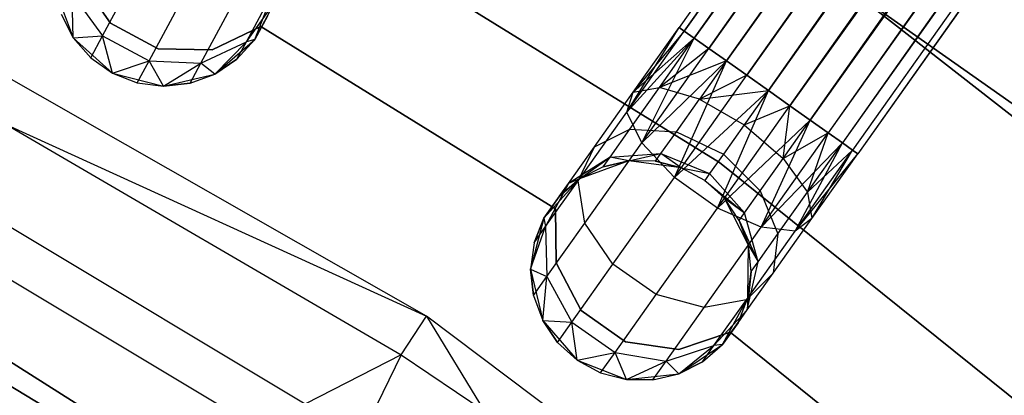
# Model space of a CAD drawing. Extents: x -189 to 189, y -189 to 189.
# Tile 269 of 338: x 18.19 to 27.12, y 32.47 to 35.88. Entities that reach past the tile are written whole.
import ezdxf

# ---------------------------------------------------------------- set-up
doc = ezdxf.new("R2010")
doc.units = 0
doc.header["$LTSCALE"] = 25.4
doc.layers.get('0').update_dxf_attribs({"linetype": 'CONTINUOUS'})

# ---------------------------------------------------------------- blocks, each defined once
blk = doc.blocks.new('NL2500012474_STL')
at = {"color": 0}
for p, q in [((287.839, 138.0912, 177.3795), (215.4777, 35.8694, 177.6205)), ((287.839, 138.0912, 177.3795), (215.4777, 35.8694, 177.3795)), ((287.839, 138.0912, 177.3795), (215.4777, 35.8694, 177.6205)), ((287.839, 138.0912, 177.3795), (215.4777, 35.8694, 177.3795)), ((215.5247, 35.836, 177.1454), (287.839, 138.0912, 177.3795)), ((215.5247, 35.836, 177.1454), (287.839, 138.0912, 177.3795)), ((215.6162, 35.7713, 176.9319), (287.839, 138.0912, 177.3795)), ((215.6162, 35.7713, 176.9319), (287.839, 138.0912, 177.3795)), ((287.8861, 138.0579, 177.8546), (215.4777, 35.8694, 177.6205)), ((287.8861, 138.0579, 177.8546), (215.4777, 35.8694, 177.6205)), ((287.8861, 138.0579, 177.8546), (215.5247, 35.836, 177.8546)), ((287.8861, 138.0579, 177.8546), (215.5247, 35.836, 177.8546)), ((287.8861, 138.0579, 177.8546), (215.6162, 35.7713, 178.0681)), ((287.8861, 138.0579, 177.8546), (215.6162, 35.7713, 178.0681)), ((215.6162, 35.7713, 176.9319), (287.9775, 137.9931, 176.9319)), ((215.6162, 35.7713, 176.9319), (287.9775, 137.9931, 176.9319)), ((215.7467, 35.6789, 176.7515), (287.9775, 137.9931, 176.9319)), ((215.7467, 35.6789, 176.7515), (287.9775, 137.9931, 176.9319)), ((215.9086, 35.5643, 176.6146), (287.9775, 137.9931, 176.9319)), ((215.9086, 35.5643, 176.6146), (287.9775, 137.9931, 176.9319)), ((288.108, 137.9008, 178.2485), (215.6162, 35.7713, 178.0681)), ((288.108, 137.9008, 178.2485), (215.6162, 35.7713, 178.0681)), ((288.108, 137.9008, 178.2485), (215.7467, 35.6789, 178.2485)), ((288.108, 137.9008, 178.2485), (215.7467, 35.6789, 178.2485)), ((288.27, 137.7861, 176.6146), (215.9086, 35.5643, 176.6146)), ((288.27, 137.7861, 176.6146), (215.9086, 35.5643, 176.6146)), ((216.0926, 35.4341, 176.5291), (288.27, 137.7861, 176.6146)), ((216.0926, 35.4341, 176.5291), (288.27, 137.7861, 176.6146)), ((216.2879, 35.2958, 176.5), (288.27, 137.7861, 176.6146)), ((216.2879, 35.2958, 176.5), (288.27, 137.7861, 176.6146)), ((288.4539, 137.6559, 178.4709), (215.7467, 35.6789, 178.2485)), ((288.4539, 137.6559, 178.4709), (215.7467, 35.6789, 178.2485)), ((288.4539, 137.6559, 178.4709), (215.9086, 35.5643, 178.3855)), ((288.4539, 137.6559, 178.4709), (215.9086, 35.5643, 178.3855)), ((288.4539, 137.6559, 178.4709), (216.0926, 35.4341, 178.4709)), ((288.4539, 137.6559, 178.4709), (216.0926, 35.4341, 178.4709)), ((288.6493, 137.5177, 178.5), (216.2879, 35.2958, 178.5)), ((288.6493, 137.5177, 178.5), (216.2879, 35.2958, 178.5)), ((216.2879, 35.2958, 176.5), (288.6493, 137.5177, 176.5)), ((216.2879, 35.2958, 176.5), (288.6493, 137.5177, 176.5)), ((216.4832, 35.1575, 176.5291), (288.6493, 137.5177, 176.5)), ((216.4832, 35.1575, 176.5291), (288.6493, 137.5177, 176.5)), ((216.6672, 35.0273, 176.6146), (288.6493, 137.5177, 176.5)), ((216.6672, 35.0273, 176.6146), (288.6493, 137.5177, 176.5)), ((288.8446, 137.3794, 178.4709), (216.4832, 35.1575, 178.4709)), ((288.8446, 137.3794, 178.4709), (216.4832, 35.1575, 178.4709)), ((289.0286, 137.2491, 176.6146), (216.6672, 35.0273, 176.6146)), ((289.0286, 137.2491, 176.6146), (216.6672, 35.0273, 176.6146)), ((289.0286, 137.2491, 176.6146), (216.8291, 34.9127, 176.7515)), ((289.0286, 137.2491, 176.6146), (216.8291, 34.9127, 176.7515)), ((289.0286, 137.2491, 176.6146), (216.9596, 34.8203, 176.9319)), ((289.0286, 137.2491, 176.6146), (216.9596, 34.8203, 176.9319)), ((289.1905, 137.1345, 178.2485), (216.4832, 35.1575, 178.4709)), ((289.1905, 137.1345, 178.2485), (216.4832, 35.1575, 178.4709)), ((289.1905, 137.1345, 178.2485), (216.6672, 35.0273, 178.3855)), ((289.1905, 137.1345, 178.2485), (216.6672, 35.0273, 178.3855)), ((289.1905, 137.1345, 178.2485), (216.8291, 34.9127, 178.2485)), ((289.1905, 137.1345, 178.2485), (216.8291, 34.9127, 178.2485)), ((289.321, 137.0421, 176.9319), (216.9596, 34.8203, 176.9319)), ((289.321, 137.0421, 176.9319), (216.9596, 34.8203, 176.9319)), ((289.321, 137.0421, 176.9319), (217.0511, 34.7556, 177.1454)), ((289.321, 137.0421, 176.9319), (217.0511, 34.7556, 177.1454)), ((289.321, 137.0421, 176.9319), (217.0981, 34.7222, 177.3795)), ((289.321, 137.0421, 176.9319), (217.0981, 34.7222, 177.3795)), ((289.4124, 136.9774, 177.8546), (216.8291, 34.9127, 178.2485)), ((289.4124, 136.9774, 177.8546), (216.8291, 34.9127, 178.2485)), ((289.4124, 136.9774, 177.8546), (216.9596, 34.8203, 178.0681)), ((289.4124, 136.9774, 177.8546), (216.9596, 34.8203, 178.0681)), ((289.4124, 136.9774, 177.8546), (217.0511, 34.7556, 177.8546)), ((289.4124, 136.9774, 177.8546), (217.0511, 34.7556, 177.8546)), ((289.4595, 136.9441, 177.3795), (217.0511, 34.7556, 177.8546)), ((289.4595, 136.9441, 177.3795), (217.0511, 34.7556, 177.8546)), ((289.4595, 136.9441, 177.3795), (217.0981, 34.7222, 177.3795)), ((289.4595, 136.9441, 177.3795), (217.0981, 34.7222, 177.6205)), ((289.4595, 136.9441, 177.3795), (217.0981, 34.7222, 177.3795)), ((289.4595, 136.9441, 177.3795), (217.0981, 34.7222, 177.6205)), ((219.1571, 34.7097, 186), (214.7695, 37.8123, 186)), ((214.7695, 37.8123, 187), (219.1571, 34.7097, 187)), ((219.1571, 34.7097, 186), (214.7695, 37.8123, 186)), ((214.7695, 37.8123, 187), (219.1571, 34.7097, 187)), ((211.3999, 37.3929, 186), (215.8436, 34.6414, 186)), ((215.8436, 34.6414, 178.5), (211.3999, 37.3929, 178.5)), ((215.8436, 34.6414, 178.5), (211.3999, 37.3929, 178.5)), ((211.3999, 37.3929, 186), (215.8436, 34.6414, 186)), ((220.7929, 33.2652, 186), (216.5676, 36.5755, 186)), ((216.5676, 36.5755, 178.5), (220.7929, 33.2652, 178.5)), ((220.7929, 33.2652, 186), (216.5676, 36.5755, 186)), ((216.5676, 36.5755, 178.5), (220.7929, 33.2652, 178.5)), ((210.2511, 35.7919, 178.3631), (210.5557, 36.3593, 177.3992)), ((210.2511, 35.7919, 178.3631), (210.5557, 36.3593, 177.3992)), ((210.0439, 36.3096, 185), (210.3233, 35.9076, 185)), ((210.3233, 35.9076, 183), (210.0439, 36.3096, 183)), ((210.3233, 35.9076, 183), (210.0439, 36.3096, 183)), ((210.0439, 36.3096, 185), (210.3233, 35.9076, 185)), ((209.8204, 36.2237, 185), (209.9859, 35.7746, 185)), ((209.8204, 36.2237, 185), (209.9859, 35.7746, 185)), ((209.9859, 35.7746, 179.5), (209.9749, 36.1734, 178.4482)), ((209.9749, 36.1734, 178.4482), (210.2511, 35.7919, 178.3631)), ((209.9859, 35.7746, 179.5), (209.9749, 36.1734, 178.4482)), ((209.9749, 36.1734, 178.4482), (210.2511, 35.7919, 178.3631)), ((211.5551, 35.738, 178.599), (211.7965, 36.1877, 177.8351)), ((211.5551, 35.738, 178.599), (211.7965, 36.1877, 177.8351)), ((211.6318, 35.759, 185), (211.8058, 36.2049, 185)), ((211.6318, 35.759, 185), (211.8058, 36.2049, 185)), ((210.6727, 35.5654, 178.3631), (210.9774, 36.1328, 177.3992)), ((210.6727, 35.5654, 178.3631), (210.9774, 36.1328, 177.3992)), ((211.1433, 35.546, 178.4482), (211.4252, 36.0709, 177.5565)), ((211.1433, 35.546, 178.4482), (211.4252, 36.0709, 177.5565)), ((211.5551, 35.738, 178.599), (211.8136, 36.0974, 178.7808)), ((211.5551, 35.738, 178.599), (211.8136, 36.0974, 178.7808)), ((211.6318, 35.759, 179.5), (211.8136, 36.0974, 178.7808)), ((211.6318, 35.759, 179.5), (211.8136, 36.0974, 178.7808)), ((209.8759, 35.9891, 179.5), (209.9859, 35.7746, 185)), ((209.8759, 35.9891, 179.5), (209.9859, 35.7746, 179.5)), ((209.8759, 35.9891, 179.5), (209.9859, 35.7746, 185)), ((209.8759, 35.9891, 179.5), (209.9859, 35.7746, 179.5)), ((210.3233, 35.9076, 185), (210.3233, 35.9076, 183)), ((210.3233, 35.9076, 185), (210.3233, 35.9076, 183)), ((210.3233, 35.9076, 185), (210.7547, 35.676, 185)), ((210.7547, 35.676, 183), (210.3233, 35.9076, 183)), ((210.7547, 35.676, 183), (210.3233, 35.9076, 183)), ((210.3233, 35.9076, 185), (210.7547, 35.676, 185)), ((211.7459, 35.9714, 179.5), (211.6318, 35.759, 185)), ((211.7459, 35.9714, 179.5), (211.6318, 35.759, 185)), ((211.2442, 35.6651, 185), (211.6853, 35.8774, 185)), ((211.6853, 35.8774, 183), (211.2442, 35.6651, 183)), ((211.6853, 35.8774, 183), (211.2442, 35.6651, 183)), ((211.2442, 35.6651, 185), (211.6853, 35.8774, 185)), ((211.6853, 35.8774, 185), (211.6853, 35.8774, 183)), ((211.6853, 35.8774, 185), (214.3577, 34.2229, 185)), ((214.3577, 34.2229, 183), (211.6853, 35.8774, 183)), ((211.6853, 35.8774, 185), (211.6853, 35.8774, 183)), ((214.3577, 34.2229, 183), (211.6853, 35.8774, 183)), ((211.6853, 35.8774, 185), (214.3577, 34.2229, 185)), ((215.0041, 35.1006, 177.3246), (215.4777, 35.8694, 177.3795)), ((215.0041, 35.1006, 177.3246), (215.4777, 35.8694, 177.3795)), ((215.0041, 35.1006, 177.3246), (215.5247, 35.836, 177.1454)), ((215.0041, 35.1006, 177.3246), (215.5247, 35.836, 177.1454)), ((215.0621, 35.2823, 177.7636), (215.4777, 35.8694, 177.3795)), ((215.0621, 35.2823, 177.7636), (215.4777, 35.8694, 177.6205)), ((215.0621, 35.2823, 177.7636), (215.4777, 35.8694, 177.3795)), ((215.0621, 35.2823, 177.7636), (215.4777, 35.8694, 177.6205)), ((215.5247, 35.836, 177.8546), (215.0621, 35.2823, 177.7636)), ((215.5247, 35.836, 177.8546), (215.0621, 35.2823, 177.7636)), ((215.4777, 35.8694, 177.3795), (215.5247, 35.836, 177.1454)), ((215.5247, 35.836, 177.8546), (215.4777, 35.8694, 177.6205)), ((215.5247, 35.836, 177.8546), (215.4777, 35.8694, 177.6205)), ((215.4777, 35.8694, 177.3795), (215.5247, 35.836, 177.1454)), ((215.5247, 35.836, 177.1454), (215.6162, 35.7713, 176.9319)), ((215.6162, 35.7713, 178.0681), (215.5247, 35.836, 177.8546)), ((215.6162, 35.7713, 178.0681), (215.5247, 35.836, 177.8546)), ((215.5247, 35.836, 177.1454), (215.6162, 35.7713, 176.9319)), ((213.1879, 33.2466, 149), (208.8477, 35.7255, 149)), ((213.1879, 33.2466, 149), (208.8477, 35.7255, 149)), ((209.9859, 35.7746, 179.5), (210.2511, 35.7919, 178.3631)), ((209.9859, 35.7746, 179.5), (210.2511, 35.7919, 178.3631)), ((209.9859, 35.7746, 185), (210.3412, 35.4538, 185)), ((209.9859, 35.7746, 179.5), (209.9859, 35.7746, 185)), ((209.9859, 35.7746, 179.5), (209.9859, 35.7746, 185)), ((209.9859, 35.7746, 179.5), (210.1441, 35.5926, 179.5)), ((210.1441, 35.5926, 179.5), (209.9859, 35.7746, 185)), ((210.1441, 35.5926, 179.5), (209.9859, 35.7746, 185)), ((209.9859, 35.7746, 185), (210.3412, 35.4538, 185)), ((209.9859, 35.7746, 179.5), (210.1441, 35.5926, 179.5)), ((210.1441, 35.5926, 179.5), (210.2511, 35.7919, 178.3631)), ((210.1441, 35.5926, 179.5), (210.2511, 35.7919, 178.3631)), ((210.3412, 35.4538, 179.5), (210.2511, 35.7919, 178.3631)), ((210.2511, 35.7919, 178.3631), (210.6727, 35.5654, 178.3631)), ((210.3412, 35.4538, 179.5), (210.2511, 35.7919, 178.3631)), ((210.2511, 35.7919, 178.3631), (210.6727, 35.5654, 178.3631)), ((211.1433, 35.546, 178.4482), (211.5551, 35.738, 178.599)), ((211.1433, 35.546, 178.4482), (211.5551, 35.738, 178.599)), ((211.2706, 35.445, 185), (211.6318, 35.759, 185)), ((211.2706, 35.445, 185), (211.6318, 35.759, 185)), ((211.2706, 35.445, 179.5), (211.5551, 35.738, 178.599)), ((211.2706, 35.445, 179.5), (211.5551, 35.738, 178.599)), ((211.4703, 35.5801, 179.5), (211.6318, 35.759, 185)), ((211.4703, 35.5801, 179.5), (211.6318, 35.759, 179.5)), ((211.4703, 35.5801, 179.5), (211.6318, 35.759, 185)), ((211.4703, 35.5801, 179.5), (211.6318, 35.759, 179.5)), ((211.4703, 35.5801, 179.5), (211.5551, 35.738, 178.599)), ((211.4703, 35.5801, 179.5), (211.5551, 35.738, 178.599)), ((211.6318, 35.759, 179.5), (211.5551, 35.738, 178.599)), ((211.6318, 35.759, 179.5), (211.5551, 35.738, 178.599)), ((211.6318, 35.759, 179.5), (211.6318, 35.759, 185)), ((211.6318, 35.759, 179.5), (211.6318, 35.759, 185)), ((215.0041, 35.1006, 177.3246), (215.6162, 35.7713, 176.9319)), ((215.0041, 35.1006, 177.3246), (215.6162, 35.7713, 176.9319)), ((215.6162, 35.7713, 178.0681), (215.0621, 35.2823, 177.7636)), ((215.6162, 35.7713, 178.0681), (215.0621, 35.2823, 177.7636)), ((215.139, 34.8205, 176.9607), (215.6162, 35.7713, 176.9319)), ((215.139, 34.8205, 176.9607), (215.6162, 35.7713, 176.9319)), ((215.2996, 35.324, 178.1771), (215.6162, 35.7713, 178.0681)), ((215.2996, 35.324, 178.1771), (215.6162, 35.7713, 178.0681)), ((215.6162, 35.7713, 176.9319), (215.7467, 35.6789, 176.7515)), ((215.7467, 35.6789, 178.2485), (215.6162, 35.7713, 178.0681)), ((215.7467, 35.6789, 178.2485), (215.6162, 35.7713, 178.0681)), ((215.6162, 35.7713, 176.9319), (215.7467, 35.6789, 176.7515)), ((210.7547, 35.676, 185), (210.7547, 35.676, 183)), ((210.7547, 35.676, 185), (210.7547, 35.676, 183)), ((210.7547, 35.676, 185), (211.2442, 35.6651, 185)), ((211.2442, 35.6651, 183), (210.7547, 35.676, 183)), ((211.2442, 35.6651, 183), (210.7547, 35.676, 183)), ((210.7547, 35.676, 185), (211.2442, 35.6651, 185)), ((211.2442, 35.6651, 185), (211.2442, 35.6651, 183)), ((211.2442, 35.6651, 185), (211.2442, 35.6651, 183)), ((215.139, 34.8205, 176.9607), (215.7467, 35.6789, 176.7515)), ((215.139, 34.8205, 176.9607), (215.7467, 35.6789, 176.7515)), ((215.7467, 35.6789, 178.2485), (215.2996, 35.324, 178.1771)), ((215.7467, 35.6789, 178.2485), (215.2996, 35.324, 178.1771)), ((215.7467, 35.6789, 176.7515), (215.9086, 35.5643, 176.6146)), ((215.9086, 35.5643, 178.3855), (215.7467, 35.6789, 178.2485)), ((215.9086, 35.5643, 178.3855), (215.7467, 35.6789, 178.2485)), ((215.7467, 35.6789, 176.7515), (215.9086, 35.5643, 176.6146)), ((210.1441, 35.5926, 179.5), (210.3412, 35.4538, 185)), ((210.1441, 35.5926, 179.5), (210.3412, 35.4538, 185)), ((210.1441, 35.5926, 179.5), (210.3412, 35.4538, 179.5)), ((210.1441, 35.5926, 179.5), (210.3412, 35.4538, 179.5)), ((210.3412, 35.4538, 179.5), (210.6727, 35.5654, 178.3631)), ((210.3412, 35.4538, 179.5), (210.6727, 35.5654, 178.3631)), ((210.5658, 35.3662, 179.5), (210.6727, 35.5654, 178.3631)), ((210.5658, 35.3662, 179.5), (210.6727, 35.5654, 178.3631)), ((210.8048, 35.3349, 179.5), (210.6727, 35.5654, 178.3631)), ((210.6727, 35.5654, 178.3631), (211.1433, 35.546, 178.4482)), ((210.8048, 35.3349, 179.5), (210.6727, 35.5654, 178.3631)), ((210.6727, 35.5654, 178.3631), (211.1433, 35.546, 178.4482)), ((210.8048, 35.3349, 179.5), (211.1433, 35.546, 178.4482)), ((210.8048, 35.3349, 179.5), (211.1433, 35.546, 178.4482)), ((211.0444, 35.3617, 179.5), (211.1433, 35.546, 178.4482)), ((211.0444, 35.3617, 179.5), (211.1433, 35.546, 178.4482)), ((211.2706, 35.445, 179.5), (211.1433, 35.546, 178.4482)), ((211.2706, 35.445, 179.5), (211.1433, 35.546, 178.4482)), ((211.2706, 35.445, 179.5), (211.4703, 35.5801, 179.5)), ((211.4703, 35.5801, 179.5), (211.2706, 35.445, 185)), ((211.4703, 35.5801, 179.5), (211.2706, 35.445, 185)), ((211.2706, 35.445, 179.5), (211.4703, 35.5801, 179.5)), ((215.139, 34.8205, 176.9607), (215.9086, 35.5643, 176.6146)), ((215.139, 34.8205, 176.9607), (215.9086, 35.5643, 176.6146)), ((215.9086, 35.5643, 178.3855), (215.2996, 35.324, 178.1771)), ((215.9086, 35.5643, 178.3855), (215.2996, 35.324, 178.1771)), ((215.4357, 34.5061, 176.7552), (215.9086, 35.5643, 176.6146)), ((215.4357, 34.5061, 176.7552), (215.9086, 35.5643, 176.6146)), ((215.9086, 35.5643, 178.3855), (215.6622, 35.2162, 178.4703)), ((215.9086, 35.5643, 178.3855), (215.6622, 35.2162, 178.4703)), ((215.9086, 35.5643, 176.6146), (216.0926, 35.4341, 176.5291)), ((216.0926, 35.4341, 178.4709), (215.9086, 35.5643, 178.3855)), ((216.0926, 35.4341, 178.4709), (215.9086, 35.5643, 178.3855)), ((215.9086, 35.5643, 176.6146), (216.0926, 35.4341, 176.5291)), ((210.3412, 35.4538, 185), (210.8048, 35.3349, 185)), ((210.3412, 35.4538, 185), (210.8048, 35.3349, 185)), ((210.3412, 35.4538, 185), (210.5658, 35.3662, 179.5)), ((210.3412, 35.4538, 179.5), (210.3412, 35.4538, 185)), ((210.3412, 35.4538, 179.5), (210.3412, 35.4538, 185)), ((210.3412, 35.4538, 179.5), (210.5658, 35.3662, 179.5)), ((210.3412, 35.4538, 185), (210.5658, 35.3662, 179.5)), ((210.3412, 35.4538, 179.5), (210.5658, 35.3662, 179.5)), ((210.8048, 35.3349, 185), (211.2706, 35.445, 185)), ((210.8048, 35.3349, 185), (211.2706, 35.445, 185)), ((211.0444, 35.3617, 179.5), (211.2706, 35.445, 185)), ((211.0444, 35.3617, 179.5), (211.2706, 35.445, 179.5)), ((211.0444, 35.3617, 179.5), (211.2706, 35.445, 185)), ((211.0444, 35.3617, 179.5), (211.2706, 35.445, 179.5)), ((211.2706, 35.445, 179.5), (211.2706, 35.445, 185)), ((211.2706, 35.445, 179.5), (211.2706, 35.445, 185)), ((210.5658, 35.3662, 179.5), (210.8048, 35.3349, 185)), ((210.5658, 35.3662, 179.5), (210.8048, 35.3349, 179.5)), ((210.5658, 35.3662, 179.5), (210.8048, 35.3349, 185)), ((210.5658, 35.3662, 179.5), (210.8048, 35.3349, 179.5)), ((210.8048, 35.3349, 179.5), (211.0444, 35.3617, 179.5)), ((211.0444, 35.3617, 179.5), (210.8048, 35.3349, 185)), ((211.0444, 35.3617, 179.5), (210.8048, 35.3349, 185)), ((210.8048, 35.3349, 179.5), (211.0444, 35.3617, 179.5)), ((215.4357, 34.5061, 176.7552), (216.0926, 35.4341, 176.5291)), ((215.4357, 34.5061, 176.7552), (216.0926, 35.4341, 176.5291)), ((216.0926, 35.4341, 178.4709), (215.6622, 35.2162, 178.4703)), ((216.0926, 35.4341, 178.4709), (215.6622, 35.2162, 178.4703)), ((216.0926, 35.4341, 176.5291), (216.2879, 35.2958, 176.5)), ((216.2879, 35.2958, 178.5), (216.0926, 35.4341, 178.4709)), ((216.2879, 35.2958, 178.5), (216.0926, 35.4341, 178.4709)), ((216.0926, 35.4341, 176.5291), (216.2879, 35.2958, 176.5)), ((210.8048, 35.3349, 179.5), (210.8048, 35.3349, 185)), ((210.8048, 35.3349, 179.5), (210.8048, 35.3349, 185)), ((214.7098, 34.7847, 178.171), (215.0621, 35.2823, 177.7636)), ((214.7098, 34.7847, 178.171), (215.0621, 35.2823, 177.7636)), ((215.0041, 35.1006, 177.3246), (215.0621, 35.2823, 177.7636)), ((215.0041, 35.1006, 177.3246), (215.0621, 35.2823, 177.7636)), ((215.0312, 34.9449, 178.4875), (215.2996, 35.324, 178.1771)), ((215.0312, 34.9449, 178.4875), (215.2996, 35.324, 178.1771)), ((215.0621, 35.2823, 177.7636), (215.2996, 35.324, 178.1771)), ((215.0621, 35.2823, 177.7636), (215.2996, 35.324, 178.1771)), ((215.6622, 35.2162, 178.4703), (215.2996, 35.324, 178.1771)), ((215.6622, 35.2162, 178.4703), (215.2996, 35.324, 178.1771)), ((215.4357, 34.5061, 176.7552), (216.2879, 35.2958, 176.5)), ((215.4357, 34.5061, 176.7552), (216.2879, 35.2958, 176.5)), ((215.6622, 35.2162, 178.4703), (216.2879, 35.2958, 178.5)), ((215.6622, 35.2162, 178.4703), (216.2879, 35.2958, 178.5)), ((215.8263, 34.2296, 176.7552), (216.2879, 35.2958, 176.5)), ((215.8263, 34.2296, 176.7552), (216.2879, 35.2958, 176.5)), ((216.2879, 35.2958, 178.5), (216.0668, 34.9835, 178.5761)), ((216.2879, 35.2958, 178.5), (216.0668, 34.9835, 178.5761)), ((216.4832, 35.1575, 178.4709), (216.2879, 35.2958, 178.5)), ((216.2879, 35.2958, 176.5), (216.4832, 35.1575, 176.5291)), ((216.4832, 35.1575, 178.4709), (216.2879, 35.2958, 178.5)), ((216.2879, 35.2958, 176.5), (216.4832, 35.1575, 176.5291)), ((215.4532, 34.9211, 178.7119), (215.6622, 35.2162, 178.4703)), ((215.4532, 34.9211, 178.7119), (215.6622, 35.2162, 178.4703)), ((215.6622, 35.2162, 178.4703), (216.0668, 34.9835, 178.5761)), ((215.6622, 35.2162, 178.4703), (216.0668, 34.9835, 178.5761)), ((214.5628, 34.4771, 177.8351), (215.0041, 35.1006, 177.3246)), ((214.5628, 34.4771, 177.8351), (215.0041, 35.1006, 177.3246)), ((215.139, 34.8205, 176.9607), (215.0041, 35.1006, 177.3246)), ((215.139, 34.8205, 176.9607), (215.0041, 35.1006, 177.3246)), ((215.8263, 34.2296, 176.7552), (216.4832, 35.1575, 176.5291)), ((215.8263, 34.2296, 176.7552), (216.4832, 35.1575, 176.5291)), ((216.0668, 34.9835, 178.5761), (216.4832, 35.1575, 178.4709)), ((216.0668, 34.9835, 178.5761), (216.4832, 35.1575, 178.4709)), ((216.4208, 34.6792, 178.4703), (216.4832, 35.1575, 178.4709)), ((216.4208, 34.6792, 178.4703), (216.4832, 35.1575, 178.4709)), ((216.6672, 35.0273, 178.3855), (216.4832, 35.1575, 178.4709)), ((216.4832, 35.1575, 176.5291), (216.6672, 35.0273, 176.6146)), ((216.6672, 35.0273, 178.3855), (216.4832, 35.1575, 178.4709)), ((216.4832, 35.1575, 176.5291), (216.6672, 35.0273, 176.6146)), ((215.8263, 34.2296, 176.7552), (216.6672, 35.0273, 176.6146)), ((215.8263, 34.2296, 176.7552), (216.6672, 35.0273, 176.6146)), ((216.2214, 34.0542, 176.9607), (216.6672, 35.0273, 176.6146)), ((216.2214, 34.0542, 176.9607), (216.6672, 35.0273, 176.6146)), ((216.4208, 34.6792, 178.4703), (216.6672, 35.0273, 178.3855)), ((216.4208, 34.6792, 178.4703), (216.6672, 35.0273, 178.3855)), ((216.8291, 34.9127, 178.2485), (216.6672, 35.0273, 178.3855)), ((216.6672, 35.0273, 176.6146), (216.8291, 34.9127, 176.7515)), ((216.6672, 35.0273, 176.6146), (216.8291, 34.9127, 176.7515)), ((216.8291, 34.9127, 178.2485), (216.6672, 35.0273, 178.3855)), ((209.3848, 34.986, 173.0052), (213.1879, 33.2466, 149)), ((209.3848, 34.986, 173.0052), (213.1879, 33.2466, 149)), ((209.3848, 34.986, 173.0052), (212.9576, 32.8965, 173.0052)), ((209.3848, 34.986, 173.0052), (212.9576, 32.8965, 173.0052)), ((214.7098, 34.7847, 178.171), (215.0312, 34.9449, 178.4875)), ((214.7098, 34.7847, 178.171), (215.0312, 34.9449, 178.4875)), ((214.8518, 34.6915, 178.952), (215.0312, 34.9449, 178.4875)), ((214.8518, 34.6915, 178.952), (215.0312, 34.9449, 178.4875)), ((215.0312, 34.9449, 178.4875), (215.4532, 34.9211, 178.7119)), ((215.0312, 34.9449, 178.4875), (215.4532, 34.9211, 178.7119)), ((215.3137, 34.7239, 179.0735), (215.4532, 34.9211, 178.7119)), ((215.3137, 34.7239, 179.0735), (215.4532, 34.9211, 178.7119)), ((215.4532, 34.9211, 178.7119), (215.8794, 34.7187, 178.7929)), ((215.4532, 34.9211, 178.7119), (215.8794, 34.7187, 178.7929)), ((216.0668, 34.9835, 178.5761), (215.8794, 34.7187, 178.7929)), ((216.0668, 34.9835, 178.5761), (215.8794, 34.7187, 178.7929)), ((216.0668, 34.9835, 178.5761), (216.4208, 34.6792, 178.4703)), ((216.0668, 34.9835, 178.5761), (216.4208, 34.6792, 178.4703)), ((216.2214, 34.0542, 176.9607), (216.8291, 34.9127, 176.7515)), ((216.2214, 34.0542, 176.9607), (216.8291, 34.9127, 176.7515)), ((216.4208, 34.6792, 178.4703), (216.8291, 34.9127, 178.2485)), ((216.4208, 34.6792, 178.4703), (216.8291, 34.9127, 178.2485)), ((216.643, 34.3731, 178.1771), (216.8291, 34.9127, 178.2485)), ((216.643, 34.3731, 178.1771), (216.8291, 34.9127, 178.2485)), ((216.9596, 34.8203, 178.0681), (216.8291, 34.9127, 178.2485)), ((216.8291, 34.9127, 176.7515), (216.9596, 34.8203, 176.9319)), ((216.8291, 34.9127, 176.7515), (216.9596, 34.8203, 176.9319)), ((216.9596, 34.8203, 178.0681), (216.8291, 34.9127, 178.2485)), ((214.6238, 34.0927, 177.5565), (215.139, 34.8205, 176.9607)), ((214.6238, 34.0927, 177.5565), (215.139, 34.8205, 176.9607)), ((215.4357, 34.5061, 176.7552), (215.139, 34.8205, 176.9607)), ((215.4357, 34.5061, 176.7552), (215.139, 34.8205, 176.9607)), ((216.2214, 34.0542, 176.9607), (216.9596, 34.8203, 176.9319)), ((216.2214, 34.0542, 176.9607), (216.9596, 34.8203, 176.9319)), ((216.5305, 34.0201, 177.3246), (216.9596, 34.8203, 176.9319)), ((216.5305, 34.0201, 177.3246), (216.9596, 34.8203, 176.9319)), ((216.643, 34.3731, 178.1771), (216.9596, 34.8203, 178.0681)), ((216.643, 34.3731, 178.1771), (216.9596, 34.8203, 178.0681)), ((217.0511, 34.7556, 177.8546), (216.9596, 34.8203, 178.0681)), ((216.9596, 34.8203, 176.9319), (217.0511, 34.7556, 177.1454)), ((216.9596, 34.8203, 176.9319), (217.0511, 34.7556, 177.1454)), ((217.0511, 34.7556, 177.8546), (216.9596, 34.8203, 178.0681)), ((214.4744, 34.4521, 178.7808), (214.7098, 34.7847, 178.171)), ((214.4744, 34.4521, 178.7808), (214.7098, 34.7847, 178.171)), ((214.5628, 34.4771, 177.8351), (214.7098, 34.7847, 178.171)), ((214.5628, 34.4771, 177.8351), (214.7098, 34.7847, 178.171)), ((214.8518, 34.6915, 178.952), (215.3137, 34.7239, 179.0735)), ((214.8518, 34.6915, 178.952), (215.3137, 34.7239, 179.0735)), ((215.0236, 34.6575, 179.5), (215.3137, 34.7239, 179.0735)), ((215.0236, 34.6575, 179.5), (215.3137, 34.7239, 179.0735)), ((215.2646, 34.6546, 179.5), (215.3137, 34.7239, 179.0735)), ((215.2646, 34.6546, 179.5), (215.3137, 34.7239, 179.0735)), ((215.498, 34.5942, 179.5), (215.3137, 34.7239, 179.0735)), ((215.3137, 34.7239, 179.0735), (215.7541, 34.5417, 179.1173)), ((215.3137, 34.7239, 179.0735), (215.7541, 34.5417, 179.1173)), ((215.498, 34.5942, 179.5), (215.3137, 34.7239, 179.0735)), ((216.5305, 34.0201, 177.3246), (217.0511, 34.7556, 177.1454)), ((216.5305, 34.0201, 177.3246), (217.0511, 34.7556, 177.1454)), ((216.5305, 34.0201, 177.3246), (217.0981, 34.7222, 177.3795)), ((216.5305, 34.0201, 177.3246), (217.0981, 34.7222, 177.3795)), ((216.643, 34.3731, 178.1771), (217.0511, 34.7556, 177.8546)), ((216.643, 34.3731, 178.1771), (217.0511, 34.7556, 177.8546)), ((216.6826, 34.1352, 177.7636), (217.0511, 34.7556, 177.8546)), ((216.6826, 34.1352, 177.7636), (217.0511, 34.7556, 177.8546)), ((216.6826, 34.1352, 177.7636), (217.0981, 34.7222, 177.6205)), ((216.6826, 34.1352, 177.7636), (217.0981, 34.7222, 177.3795)), ((216.6826, 34.1352, 177.7636), (217.0981, 34.7222, 177.6205)), ((216.6826, 34.1352, 177.7636), (217.0981, 34.7222, 177.3795)), ((217.0981, 34.7222, 177.6205), (217.0511, 34.7556, 177.8546)), ((217.0511, 34.7556, 177.1454), (217.0981, 34.7222, 177.3795)), ((217.0511, 34.7556, 177.1454), (217.0981, 34.7222, 177.3795)), ((217.0981, 34.7222, 177.6205), (217.0511, 34.7556, 177.8546)), ((214.8518, 34.6915, 178.952), (214.4744, 34.4521, 178.7808)), ((214.8518, 34.6915, 178.952), (214.4744, 34.4521, 178.7808)), ((214.5741, 34.4931, 179.5), (214.8518, 34.6915, 178.952)), ((214.5741, 34.4931, 179.5), (214.8518, 34.6915, 178.952)), ((215.0236, 34.6575, 185), (214.5741, 34.4931, 185)), ((215.0236, 34.6575, 185), (214.5741, 34.4931, 185)), ((214.7888, 34.6026, 179.5), (214.8518, 34.6915, 178.952)), ((214.7888, 34.6026, 179.5), (214.8518, 34.6915, 178.952)), ((215.0236, 34.6575, 179.5), (214.7888, 34.6026, 179.5)), ((214.7888, 34.6026, 179.5), (215.0236, 34.6575, 185)), ((214.7888, 34.6026, 179.5), (215.0236, 34.6575, 185)), ((215.0236, 34.6575, 179.5), (214.7888, 34.6026, 179.5)), ((215.0236, 34.6575, 179.5), (214.8518, 34.6915, 178.952)), ((215.0236, 34.6575, 179.5), (214.8518, 34.6915, 178.952)), ((215.498, 34.5942, 185), (215.0236, 34.6575, 185)), ((215.2646, 34.6546, 179.5), (215.0236, 34.6575, 185)), ((215.498, 34.5942, 185), (215.0236, 34.6575, 185)), ((215.2646, 34.6546, 179.5), (215.0236, 34.6575, 179.5)), ((215.0236, 34.6575, 179.5), (215.0236, 34.6575, 185)), ((215.2646, 34.6546, 179.5), (215.0236, 34.6575, 185)), ((215.0236, 34.6575, 179.5), (215.0236, 34.6575, 185)), ((215.2646, 34.6546, 179.5), (215.0236, 34.6575, 179.5)), ((215.498, 34.5942, 179.5), (215.2646, 34.6546, 179.5)), ((215.2646, 34.6546, 179.5), (215.498, 34.5942, 185)), ((215.2646, 34.6546, 179.5), (215.498, 34.5942, 185)), ((215.498, 34.5942, 179.5), (215.2646, 34.6546, 179.5)), ((215.8794, 34.7187, 178.7929), (215.7541, 34.5417, 179.1173)), ((215.8794, 34.7187, 178.7929), (215.7541, 34.5417, 179.1173)), ((215.8436, 34.6414, 186), (219.9155, 31.3648, 186)), ((219.9155, 31.3648, 178.5), (215.8436, 34.6414, 178.5)), ((215.8436, 34.6414, 178.5), (215.8436, 34.6414, 186)), ((215.8436, 34.6414, 178.5), (215.8436, 34.6414, 186)), ((219.9155, 31.3648, 178.5), (215.8436, 34.6414, 178.5)), ((215.8436, 34.6414, 186), (219.9155, 31.3648, 186)), ((215.8794, 34.7187, 178.7929), (216.2119, 34.3841, 178.7119)), ((215.8794, 34.7187, 178.7929), (216.2119, 34.3841, 178.7119)), ((216.2119, 34.3841, 178.7119), (216.4208, 34.6792, 178.4703)), ((216.2119, 34.3841, 178.7119), (216.4208, 34.6792, 178.4703)), ((216.4208, 34.6792, 178.4703), (216.643, 34.3731, 178.1771)), ((216.4208, 34.6792, 178.4703), (216.643, 34.3731, 178.1771)), ((214.7888, 34.6026, 179.5), (214.5741, 34.4931, 185)), ((214.7888, 34.6026, 179.5), (214.5741, 34.4931, 179.5)), ((214.7888, 34.6026, 179.5), (214.5741, 34.4931, 185)), ((214.7888, 34.6026, 179.5), (214.5741, 34.4931, 179.5)), ((215.7101, 34.4796, 185), (215.498, 34.5942, 185)), ((215.7101, 34.4796, 179.5), (215.498, 34.5942, 179.5)), ((215.498, 34.5942, 179.5), (215.498, 34.5942, 185)), ((215.7101, 34.4796, 185), (215.498, 34.5942, 185)), ((215.498, 34.5942, 179.5), (215.498, 34.5942, 185)), ((215.498, 34.5942, 179.5), (215.7541, 34.5417, 179.1173)), ((215.498, 34.5942, 179.5), (215.7541, 34.5417, 179.1173)), ((215.7101, 34.4796, 179.5), (215.498, 34.5942, 179.5)), ((214.5741, 34.4931, 185), (214.2525, 34.1386, 185)), ((214.5741, 34.4931, 185), (214.2525, 34.1386, 185)), ((214.2679, 34.0605, 178.599), (214.5628, 34.4771, 177.8351)), ((214.2679, 34.0605, 178.599), (214.5628, 34.4771, 177.8351)), ((214.5741, 34.4931, 179.5), (214.3918, 34.3354, 179.5)), ((214.3918, 34.3354, 179.5), (214.5741, 34.4931, 185)), ((214.3918, 34.3354, 179.5), (214.5741, 34.4931, 185)), ((214.5741, 34.4931, 179.5), (214.3918, 34.3354, 179.5)), ((214.5741, 34.4931, 179.5), (214.4744, 34.4521, 178.7808)), ((214.5741, 34.4931, 179.5), (214.4744, 34.4521, 178.7808)), ((214.6238, 34.0927, 177.5565), (214.5628, 34.4771, 177.8351)), ((214.6238, 34.0927, 177.5565), (214.5628, 34.4771, 177.8351)), ((214.5741, 34.4931, 179.5), (214.5741, 34.4931, 185)), ((214.5741, 34.4931, 179.5), (214.5741, 34.4931, 185)), ((214.8788, 33.7194, 177.3992), (215.4357, 34.5061, 176.7552)), ((214.8788, 33.7194, 177.3992), (215.4357, 34.5061, 176.7552)), ((215.8263, 34.2296, 176.7552), (215.4357, 34.5061, 176.7552)), ((215.8263, 34.2296, 176.7552), (215.4357, 34.5061, 176.7552)), ((215.7541, 34.5417, 179.1173), (215.7101, 34.4796, 179.5)), ((215.7541, 34.5417, 179.1173), (215.7101, 34.4796, 179.5)), ((215.8887, 34.3176, 185), (215.7101, 34.4796, 185)), ((215.8887, 34.3176, 179.5), (215.7101, 34.4796, 179.5)), ((215.7101, 34.4796, 179.5), (215.7101, 34.4796, 185)), ((215.8887, 34.3176, 185), (215.7101, 34.4796, 185)), ((215.7101, 34.4796, 179.5), (215.7101, 34.4796, 185)), ((215.7101, 34.4796, 179.5), (216.0723, 34.1869, 179.0735)), ((215.8887, 34.3176, 179.5), (215.7101, 34.4796, 179.5)), ((215.7101, 34.4796, 179.5), (216.0723, 34.1869, 179.0735)), ((216.0723, 34.1869, 179.0735), (215.7541, 34.5417, 179.1173)), ((216.0723, 34.1869, 179.0735), (215.7541, 34.5417, 179.1173)), ((214.2525, 34.1386, 179.5), (214.4744, 34.4521, 178.7808)), ((214.2525, 34.1386, 179.5), (214.4744, 34.4521, 178.7808)), ((214.4744, 34.4521, 178.7808), (214.2679, 34.0605, 178.599)), ((214.4744, 34.4521, 178.7808), (214.2679, 34.0605, 178.599)), ((214.3918, 34.3354, 179.5), (214.4744, 34.4521, 178.7808)), ((214.3918, 34.3354, 179.5), (214.4744, 34.4521, 178.7808)), ((216.0723, 34.1869, 179.0735), (216.2119, 34.3841, 178.7119)), ((216.0723, 34.1869, 179.0735), (216.2119, 34.3841, 178.7119)), ((216.2119, 34.3841, 178.7119), (216.3746, 33.9939, 178.4875)), ((216.2119, 34.3841, 178.7119), (216.3746, 33.9939, 178.4875)), ((216.3746, 33.9939, 178.4875), (216.643, 34.3731, 178.1771)), ((216.3746, 33.9939, 178.4875), (216.643, 34.3731, 178.1771)), ((216.643, 34.3731, 178.1771), (216.6826, 34.1352, 177.7636)), ((216.643, 34.3731, 178.1771), (216.6826, 34.1352, 177.7636)), ((209.0265, 34.2919, 149), (213.267, 31.7457, 149)), ((209.0265, 34.2919, 149), (213.267, 31.7457, 149)), ((214.3918, 34.3354, 179.5), (214.2525, 34.1386, 185)), ((214.3918, 34.3354, 179.5), (214.2525, 34.1386, 185)), ((216.1061, 33.8912, 185), (215.8887, 34.3176, 185)), ((216.0233, 34.1176, 179.5), (215.8887, 34.3176, 185)), ((216.1061, 33.8912, 185), (215.8887, 34.3176, 185)), ((216.0233, 34.1176, 179.5), (215.8887, 34.3176, 185)), ((216.0233, 34.1176, 179.5), (215.8887, 34.3176, 179.5)), ((215.8887, 34.3176, 179.5), (215.8887, 34.3176, 185)), ((215.8887, 34.3176, 179.5), (215.8887, 34.3176, 185)), ((215.8887, 34.3176, 179.5), (216.0723, 34.1869, 179.0735)), ((215.8887, 34.3176, 179.5), (216.0723, 34.1869, 179.0735)), ((216.0233, 34.1176, 179.5), (215.8887, 34.3176, 179.5)), ((214.3577, 34.2229, 185), (214.3577, 34.2229, 183)), ((214.3577, 34.2229, 185), (214.3577, 34.2229, 183)), ((214.3577, 34.2229, 185), (214.3636, 33.7325, 185)), ((214.3636, 33.7325, 183), (214.3577, 34.2229, 183)), ((214.3636, 33.7325, 183), (214.3577, 34.2229, 183)), ((214.3577, 34.2229, 185), (214.3636, 33.7325, 185)), ((215.2695, 33.4429, 177.3992), (215.8263, 34.2296, 176.7552)), ((215.2695, 33.4429, 177.3992), (215.8263, 34.2296, 176.7552)), ((216.2214, 34.0542, 176.9607), (215.8263, 34.2296, 176.7552)), ((216.2214, 34.0542, 176.9607), (215.8263, 34.2296, 176.7552)), ((216.0233, 34.1176, 179.5), (216.0723, 34.1869, 179.0735)), ((216.0233, 34.1176, 179.5), (216.0723, 34.1869, 179.0735)), ((216.1953, 33.7405, 178.952), (216.0723, 34.1869, 179.0735)), ((216.1953, 33.7405, 178.952), (216.0723, 34.1869, 179.0735)), ((214.2525, 34.1386, 185), (214.1324, 33.6753, 185)), ((214.2525, 34.1386, 185), (214.1324, 33.6753, 185)), ((214.2525, 34.1386, 179.5), (214.1643, 33.9142, 179.5)), ((214.1643, 33.9142, 179.5), (214.2525, 34.1386, 185)), ((214.1643, 33.9142, 179.5), (214.2525, 34.1386, 185)), ((214.2525, 34.1386, 179.5), (214.1643, 33.9142, 179.5)), ((214.2525, 34.1386, 179.5), (214.2525, 34.1386, 185)), ((214.2525, 34.1386, 179.5), (214.2525, 34.1386, 185)), ((214.2525, 34.1386, 179.5), (214.2679, 34.0605, 178.599)), ((214.2525, 34.1386, 179.5), (214.2679, 34.0605, 178.599)), ((216.1061, 33.8912, 179.5), (216.0233, 34.1176, 179.5)), ((216.0233, 34.1176, 179.5), (216.1061, 33.8912, 185)), ((216.0233, 34.1176, 179.5), (216.1061, 33.8912, 185)), ((216.0233, 34.1176, 179.5), (216.1953, 33.7405, 178.952)), ((216.1061, 33.8912, 179.5), (216.0233, 34.1176, 179.5)), ((216.0233, 34.1176, 179.5), (216.1953, 33.7405, 178.952)), ((216.3303, 33.6375, 178.171), (216.6826, 34.1352, 177.7636)), ((216.3303, 33.6375, 178.171), (216.6826, 34.1352, 177.7636)), ((216.6826, 34.1352, 177.7636), (216.5305, 34.0201, 177.3246)), ((216.6826, 34.1352, 177.7636), (216.5305, 34.0201, 177.3246)), ((214.1324, 33.6753, 179.5), (214.2679, 34.0605, 178.599)), ((214.1324, 33.6753, 179.5), (214.2679, 34.0605, 178.599)), ((214.1643, 33.9142, 179.5), (214.2679, 34.0605, 178.599)), ((214.1643, 33.9142, 179.5), (214.2679, 34.0605, 178.599)), ((214.2679, 34.0605, 178.599), (214.2795, 33.6064, 178.4482)), ((214.2679, 34.0605, 178.599), (214.2795, 33.6064, 178.4482)), ((214.2795, 33.6064, 178.4482), (214.6238, 34.0927, 177.5565)), ((214.2795, 33.6064, 178.4482), (214.6238, 34.0927, 177.5565)), ((214.8788, 33.7194, 177.3992), (214.6238, 34.0927, 177.5565)), ((214.8788, 33.7194, 177.3992), (214.6238, 34.0927, 177.5565)), ((215.7063, 33.3264, 177.5565), (216.2214, 34.0542, 176.9607)), ((215.7063, 33.3264, 177.5565), (216.2214, 34.0542, 176.9607)), ((216.0891, 33.3966, 177.8351), (216.5305, 34.0201, 177.3246)), ((216.0891, 33.3966, 177.8351), (216.5305, 34.0201, 177.3246)), ((216.5305, 34.0201, 177.3246), (216.2214, 34.0542, 176.9607)), ((216.5305, 34.0201, 177.3246), (216.2214, 34.0542, 176.9607)), ((208.8383, 33.9274, 172.4995), (213.0337, 31.4083, 172.4995)), ((208.8383, 33.9274, 172.4995), (213.0337, 31.4083, 172.4995)), ((216.1953, 33.7405, 178.952), (216.3746, 33.9939, 178.4875)), ((216.1953, 33.7405, 178.952), (216.3746, 33.9939, 178.4875)), ((216.3746, 33.9939, 178.4875), (216.3303, 33.6375, 178.171)), ((216.3746, 33.9939, 178.4875), (216.3303, 33.6375, 178.171)), ((214.1643, 33.9142, 179.5), (214.1324, 33.6753, 185)), ((214.1643, 33.9142, 179.5), (214.1324, 33.6753, 179.5)), ((214.1643, 33.9142, 179.5), (214.1324, 33.6753, 185)), ((214.1643, 33.9142, 179.5), (214.1324, 33.6753, 179.5)), ((216.1004, 33.4126, 185), (216.1061, 33.8912, 185)), ((216.1004, 33.4126, 185), (216.1061, 33.8912, 185)), ((216.1323, 33.6516, 179.5), (216.1061, 33.8912, 185)), ((216.1323, 33.6516, 179.5), (216.1061, 33.8912, 179.5)), ((216.1061, 33.8912, 179.5), (216.1061, 33.8912, 185)), ((216.1323, 33.6516, 179.5), (216.1061, 33.8912, 185)), ((216.1061, 33.8912, 179.5), (216.1061, 33.8912, 185)), ((216.1061, 33.8912, 179.5), (216.1953, 33.7405, 178.952)), ((216.1061, 33.8912, 179.5), (216.1953, 33.7405, 178.952)), ((216.1323, 33.6516, 179.5), (216.1061, 33.8912, 179.5)), ((216.0949, 33.305, 178.7808), (216.1953, 33.7405, 178.952)), ((216.0949, 33.305, 178.7808), (216.1953, 33.7405, 178.952)), ((216.1323, 33.6516, 179.5), (216.1953, 33.7405, 178.952)), ((216.1323, 33.6516, 179.5), (216.1953, 33.7405, 178.952)), ((214.1324, 33.6753, 185), (214.2415, 33.2092, 185)), ((214.1324, 33.6753, 179.5), (214.1324, 33.6753, 185)), ((214.1324, 33.6753, 179.5), (214.1324, 33.6753, 185)), ((214.1324, 33.6753, 179.5), (214.1586, 33.4356, 179.5)), ((214.1586, 33.4356, 179.5), (214.1324, 33.6753, 185)), ((214.1586, 33.4356, 179.5), (214.1324, 33.6753, 185)), ((214.1324, 33.6753, 185), (214.2415, 33.2092, 185)), ((214.1324, 33.6753, 179.5), (214.1586, 33.4356, 179.5)), ((214.1324, 33.6753, 179.5), (214.2795, 33.6064, 178.4482)), ((214.1324, 33.6753, 179.5), (214.2795, 33.6064, 178.4482)), ((214.3636, 33.7325, 185), (214.3636, 33.7325, 183)), ((214.3636, 33.7325, 185), (214.3636, 33.7325, 183)), ((214.3636, 33.7325, 185), (214.5915, 33.2982, 185)), ((214.5915, 33.2982, 183), (214.3636, 33.7325, 183)), ((214.5915, 33.2982, 183), (214.3636, 33.7325, 183)), ((214.3636, 33.7325, 185), (214.5915, 33.2982, 185)), ((214.5067, 33.1938, 178.3631), (214.8788, 33.7194, 177.3992)), ((214.5067, 33.1938, 178.3631), (214.8788, 33.7194, 177.3992)), ((215.2695, 33.4429, 177.3992), (214.8788, 33.7194, 177.3992)), ((215.2695, 33.4429, 177.3992), (214.8788, 33.7194, 177.3992)), ((216.1323, 33.6516, 179.5), (216.0949, 33.305, 178.7808)), ((216.1323, 33.6516, 179.5), (216.0949, 33.305, 178.7808)), ((216.1004, 33.4126, 179.5), (216.1323, 33.6516, 179.5)), ((216.1323, 33.6516, 179.5), (216.1004, 33.4126, 185)), ((216.1323, 33.6516, 179.5), (216.1004, 33.4126, 185)), ((216.1004, 33.4126, 179.5), (216.1323, 33.6516, 179.5)), ((214.1586, 33.4356, 179.5), (214.2795, 33.6064, 178.4482)), ((214.1586, 33.4356, 179.5), (214.2795, 33.6064, 178.4482)), ((214.2415, 33.2092, 179.5), (214.2795, 33.6064, 178.4482)), ((214.2415, 33.2092, 179.5), (214.2795, 33.6064, 178.4482)), ((214.2795, 33.6064, 178.4482), (214.5067, 33.1938, 178.3631)), ((214.2795, 33.6064, 178.4482), (214.5067, 33.1938, 178.3631)), ((216.3303, 33.6375, 178.171), (216.0891, 33.3966, 177.8351)), ((216.3303, 33.6375, 178.171), (216.0891, 33.3966, 177.8351)), ((216.0949, 33.305, 178.7808), (216.3303, 33.6375, 178.171)), ((216.0949, 33.305, 178.7808), (216.3303, 33.6375, 178.171)), ((214.1586, 33.4356, 179.5), (214.2415, 33.2092, 185)), ((214.1586, 33.4356, 179.5), (214.2415, 33.2092, 179.5)), ((214.1586, 33.4356, 179.5), (214.2415, 33.2092, 185)), ((214.1586, 33.4356, 179.5), (214.2415, 33.2092, 179.5)), ((214.8974, 32.9172, 178.3631), (215.2695, 33.4429, 177.3992)), ((214.8974, 32.9172, 178.3631), (215.2695, 33.4429, 177.3992)), ((215.7063, 33.3264, 177.5565), (215.2695, 33.4429, 177.3992)), ((215.7063, 33.3264, 177.5565), (215.2695, 33.4429, 177.3992)), ((216.0891, 33.3966, 177.8351), (215.7063, 33.3264, 177.5565)), ((216.0891, 33.3966, 177.8351), (215.7063, 33.3264, 177.5565)), ((215.7942, 32.98, 178.599), (216.0891, 33.3966, 177.8351)), ((215.7942, 32.98, 178.599), (216.0891, 33.3966, 177.8351)), ((215.873, 32.9915, 185), (216.1004, 33.4126, 185)), ((215.873, 32.9915, 185), (216.1004, 33.4126, 185)), ((216.0123, 33.1882, 179.5), (216.1004, 33.4126, 185)), ((216.0123, 33.1882, 179.5), (216.1004, 33.4126, 179.5)), ((216.0123, 33.1882, 179.5), (216.1004, 33.4126, 185)), ((216.0123, 33.1882, 179.5), (216.1004, 33.4126, 179.5)), ((216.1004, 33.4126, 179.5), (216.0949, 33.305, 178.7808)), ((216.1004, 33.4126, 179.5), (216.0949, 33.305, 178.7808)), ((216.1004, 33.4126, 179.5), (216.1004, 33.4126, 185)), ((216.1004, 33.4126, 179.5), (216.1004, 33.4126, 185)), ((214.5915, 33.2982, 185), (214.5915, 33.2982, 183)), ((214.5915, 33.2982, 185), (214.5915, 33.2982, 183)), ((214.5915, 33.2982, 185), (214.9918, 33.0149, 185)), ((214.9918, 33.0149, 183), (214.5915, 33.2982, 183)), ((214.9918, 33.0149, 183), (214.5915, 33.2982, 183)), ((214.5915, 33.2982, 185), (214.9918, 33.0149, 185)), ((215.362, 32.8401, 178.4482), (215.7063, 33.3264, 177.5565)), ((215.362, 32.8401, 178.4482), (215.7063, 33.3264, 177.5565)), ((215.7942, 32.98, 178.599), (216.0949, 33.305, 178.7808)), ((215.7942, 32.98, 178.599), (216.0949, 33.305, 178.7808)), ((215.873, 32.9915, 179.5), (216.0949, 33.305, 178.7808)), ((215.873, 32.9915, 179.5), (216.0949, 33.305, 178.7808)), ((216.0123, 33.1882, 179.5), (216.0949, 33.305, 178.7808)), ((216.0123, 33.1882, 179.5), (216.0949, 33.305, 178.7808)), ((212.9576, 32.8965, 173.0052), (213.1879, 33.2466, 149)), ((212.9576, 32.8965, 173.0052), (213.1879, 33.2466, 149)), ((213.1879, 33.2466, 149), (213.7112, 32.3883, 173.0052)), ((217.1831, 30.2432, 149), (213.1879, 33.2466, 149)), ((213.1879, 33.2466, 149), (213.7112, 32.3883, 173.0052)), ((217.1831, 30.2432, 149), (213.1879, 33.2466, 149)), ((214.2415, 33.2092, 185), (214.5546, 32.8472, 185)), ((214.2415, 33.2092, 179.5), (214.2415, 33.2092, 185)), ((214.2415, 33.2092, 179.5), (214.2415, 33.2092, 185)), ((214.2415, 33.2092, 179.5), (214.376, 33.0092, 179.5)), ((214.376, 33.0092, 179.5), (214.2415, 33.2092, 185)), ((214.376, 33.0092, 179.5), (214.2415, 33.2092, 185)), ((214.2415, 33.2092, 185), (214.5546, 32.8472, 185)), ((214.2415, 33.2092, 179.5), (214.376, 33.0092, 179.5)), ((214.2415, 33.2092, 179.5), (214.5067, 33.1938, 178.3631)), ((214.2415, 33.2092, 179.5), (214.5067, 33.1938, 178.3631)), ((214.376, 33.0092, 179.5), (214.5067, 33.1938, 178.3631)), ((214.376, 33.0092, 179.5), (214.5067, 33.1938, 178.3631)), ((214.5546, 32.8472, 179.5), (214.5067, 33.1938, 178.3631)), ((214.5067, 33.1938, 178.3631), (214.8974, 32.9172, 178.3631)), ((214.5546, 32.8472, 179.5), (214.5067, 33.1938, 178.3631)), ((214.5067, 33.1938, 178.3631), (214.8974, 32.9172, 178.3631)), ((216.0123, 33.1882, 179.5), (215.873, 32.9915, 185)), ((216.0123, 33.1882, 179.5), (215.873, 32.9915, 185)), ((212.5189, 30.7384, 148.6792), (208.6591, 33.0718, 148.6792)), ((208.6591, 33.0718, 163.6792), (212.5189, 30.7384, 163.6792)), ((208.6591, 33.0718, 163.6792), (212.5189, 30.7384, 163.6792)), ((212.5189, 30.7384, 148.6792), (208.6591, 33.0718, 148.6792)), ((215.4771, 32.9442, 185), (215.9416, 33.1017, 185)), ((215.9416, 33.1017, 183), (215.4771, 32.9442, 183)), ((215.9416, 33.1017, 183), (215.4771, 32.9442, 183)), ((215.4771, 32.9442, 185), (215.9416, 33.1017, 185)), ((215.9416, 33.1017, 185), (215.9416, 33.1017, 183)), ((215.9416, 33.1017, 185), (218.3893, 31.1321, 185)), ((218.3893, 31.1321, 183), (215.9416, 33.1017, 183)), ((215.9416, 33.1017, 185), (215.9416, 33.1017, 183)), ((218.3893, 31.1321, 183), (215.9416, 33.1017, 183)), ((215.9416, 33.1017, 185), (218.3893, 31.1321, 185)), ((214.376, 33.0092, 179.5), (214.5546, 32.8472, 185)), ((214.376, 33.0092, 179.5), (214.5546, 32.8472, 185)), ((214.376, 33.0092, 179.5), (214.5546, 32.8472, 179.5)), ((214.376, 33.0092, 179.5), (214.5546, 32.8472, 179.5)), ((214.9918, 33.0149, 185), (214.9918, 33.0149, 183)), ((214.9918, 33.0149, 185), (214.9918, 33.0149, 183)), ((214.9918, 33.0149, 185), (215.4771, 32.9442, 185)), ((215.4771, 32.9442, 183), (214.9918, 33.0149, 183)), ((215.4771, 32.9442, 183), (214.9918, 33.0149, 183)), ((214.9918, 33.0149, 185), (215.4771, 32.9442, 185)), ((215.362, 32.8401, 178.4482), (215.7942, 32.98, 178.599)), ((215.362, 32.8401, 178.4482), (215.7942, 32.98, 178.599)), ((215.4759, 32.7243, 185), (215.873, 32.9915, 185)), ((215.4759, 32.7243, 185), (215.873, 32.9915, 185)), ((215.4759, 32.7243, 179.5), (215.7942, 32.98, 178.599)), ((215.4759, 32.7243, 179.5), (215.7942, 32.98, 178.599)), ((215.4771, 32.9442, 185), (215.4771, 32.9442, 183)), ((215.4771, 32.9442, 185), (215.4771, 32.9442, 183)), ((215.6906, 32.8338, 179.5), (215.873, 32.9915, 185)), ((215.6906, 32.8338, 179.5), (215.873, 32.9915, 179.5)), ((215.6906, 32.8338, 179.5), (215.873, 32.9915, 185)), ((215.6906, 32.8338, 179.5), (215.873, 32.9915, 179.5)), ((215.6906, 32.8338, 179.5), (215.7942, 32.98, 178.599)), ((215.6906, 32.8338, 179.5), (215.7942, 32.98, 178.599)), ((215.873, 32.9915, 179.5), (215.7942, 32.98, 178.599)), ((215.873, 32.9915, 179.5), (215.7942, 32.98, 178.599)), ((215.873, 32.9915, 179.5), (215.873, 32.9915, 185)), ((215.873, 32.9915, 179.5), (215.873, 32.9915, 185)), ((212.9576, 32.8965, 173.0052), (206.6345, 29.6594, 179)), ((212.9576, 32.8965, 173.0052), (206.6345, 29.6594, 179)), ((213.3591, 30.332, 183), (209.3829, 32.8554, 183)), ((209.3829, 32.8554, 185), (213.3591, 30.332, 185)), ((209.3829, 32.8554, 185), (213.3591, 30.332, 185)), ((213.3591, 30.332, 183), (209.3829, 32.8554, 183)), ((212.9576, 32.8965, 173.0052), (210.3023, 27.4571, 179)), ((212.9576, 32.8965, 173.0052), (210.3023, 27.4571, 179)), ((212.9576, 32.8965, 173.0052), (213.7112, 32.3883, 173.0052)), ((212.9576, 32.8965, 173.0052), (213.7112, 32.3883, 173.0052)), ((214.5546, 32.8472, 179.5), (214.8974, 32.9172, 178.3631)), ((214.5546, 32.8472, 179.5), (214.8974, 32.9172, 178.3631)), ((214.7667, 32.7327, 179.5), (214.8974, 32.9172, 178.3631)), ((214.7667, 32.7327, 179.5), (214.8974, 32.9172, 178.3631)), ((215.0001, 32.6722, 179.5), (214.8974, 32.9172, 178.3631)), ((214.8974, 32.9172, 178.3631), (215.362, 32.8401, 178.4482)), ((215.0001, 32.6722, 179.5), (214.8974, 32.9172, 178.3631)), ((214.8974, 32.9172, 178.3631), (215.362, 32.8401, 178.4482)), ((214.5546, 32.8472, 185), (215.0001, 32.6722, 185)), ((214.5546, 32.8472, 185), (215.0001, 32.6722, 185)), ((214.5546, 32.8472, 185), (214.7667, 32.7327, 179.5)), ((214.5546, 32.8472, 179.5), (214.5546, 32.8472, 185)), ((214.5546, 32.8472, 179.5), (214.5546, 32.8472, 185)), ((214.5546, 32.8472, 179.5), (214.7667, 32.7327, 179.5)), ((214.5546, 32.8472, 185), (214.7667, 32.7327, 179.5)), ((214.5546, 32.8472, 179.5), (214.7667, 32.7327, 179.5)), ((215.0001, 32.6722, 179.5), (215.362, 32.8401, 178.4482)), ((215.0001, 32.6722, 179.5), (215.362, 32.8401, 178.4482)), ((215.2411, 32.6693, 179.5), (215.362, 32.8401, 178.4482)), ((215.2411, 32.6693, 179.5), (215.362, 32.8401, 178.4482)), ((215.4759, 32.7243, 179.5), (215.362, 32.8401, 178.4482)), ((215.4759, 32.7243, 179.5), (215.362, 32.8401, 178.4482)), ((215.4759, 32.7243, 179.5), (215.6906, 32.8338, 179.5)), ((215.6906, 32.8338, 179.5), (215.4759, 32.7243, 185)), ((215.6906, 32.8338, 179.5), (215.4759, 32.7243, 185)), ((215.4759, 32.7243, 179.5), (215.6906, 32.8338, 179.5)), ((214.7667, 32.7327, 179.5), (215.0001, 32.6722, 185)), ((214.7667, 32.7327, 179.5), (215.0001, 32.6722, 179.5)), ((214.7667, 32.7327, 179.5), (215.0001, 32.6722, 185)), ((214.7667, 32.7327, 179.5), (215.0001, 32.6722, 179.5)), ((215.0001, 32.6722, 185), (215.4759, 32.7243, 185)), ((215.0001, 32.6722, 185), (215.4759, 32.7243, 185)), ((215.0001, 32.6722, 179.5), (215.0001, 32.6722, 185)), ((215.0001, 32.6722, 179.5), (215.0001, 32.6722, 185)), ((215.0001, 32.6722, 179.5), (215.2411, 32.6693, 179.5)), ((215.2411, 32.6693, 179.5), (215.0001, 32.6722, 185)), ((215.2411, 32.6693, 179.5), (215.0001, 32.6722, 185)), ((215.0001, 32.6722, 179.5), (215.2411, 32.6693, 179.5)), ((215.2411, 32.6693, 179.5), (215.4759, 32.7243, 185)), ((215.2411, 32.6693, 179.5), (215.4759, 32.7243, 179.5)), ((215.2411, 32.6693, 179.5), (215.4759, 32.7243, 185)), ((215.2411, 32.6693, 179.5), (215.4759, 32.7243, 179.5)), ((215.4759, 32.7243, 179.5), (215.4759, 32.7243, 185)), ((215.4759, 32.7243, 179.5), (215.4759, 32.7243, 185))]:
    blk.add_line(p, q, dxfattribs=at)

msp = doc.modelspace()

# ---------------------------------------------------------------- block references
at = {"color": 0}
msp.add_blockref('NL2500012474_STL', (-191.3111, -0.0584, -1716.743), dxfattribs=at)

doc.saveas('drawing.dxf')
